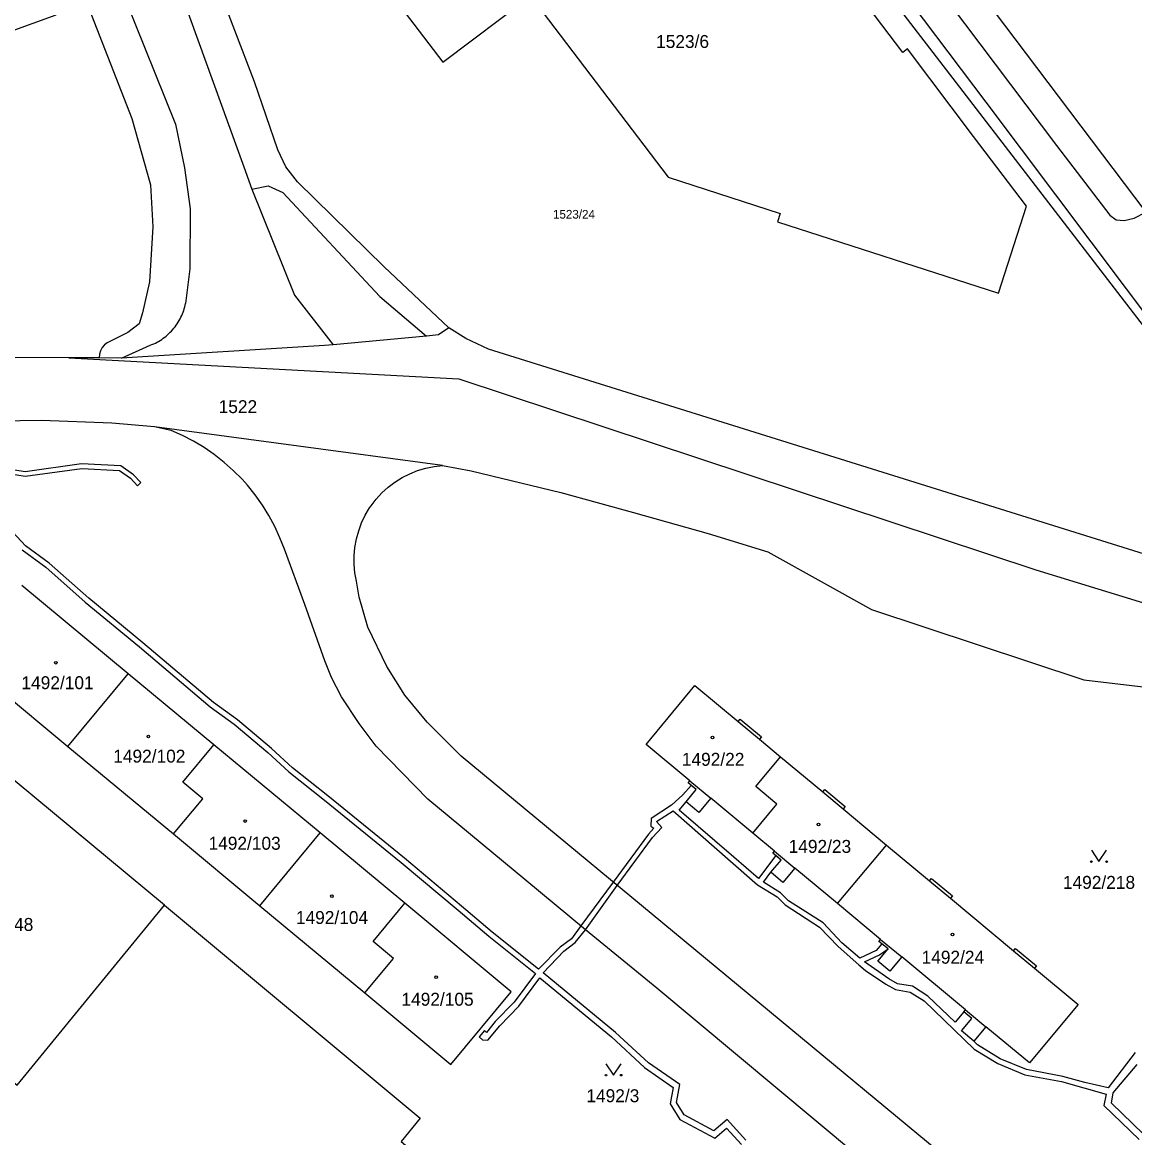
# Model space of a CAD drawing. Extents: x -869103 to -863415, y -1015889 to -1012477.
# Drawn here: x -865478.4 to -865332.3, y -1015010.9 to -1014864.3 of the extents above; entities that cross this region are included whole.
import ezdxf

# ---------------------------------------------------------------- set-up
doc = ezdxf.new("R2010")
doc.units = 0
for name, color, linetype in [('Hranice parcel', 7, 'Continuous'), ('Parcelní čísla', 7, 'Continuous'), ('Vnitřní kresba', 7, 'Continuous'), ('Věcná břemena k části', 7, 'Continuous'), ('Značky budov', 7, 'Continuous'), ('Značky kultur', 7, 'Continuous')]:
    doc.layers.add(name, color=color, linetype=linetype)

msp = doc.modelspace()

# ---------------------------------------------------------------- linework, layer by layer
at = {"layer": 'Hranice parcel'}
for p, q in [((-865371.68, -1014851.57), (-865313.08, -1014927.77)), ((-865422.4, -1014904.51), (-865423.77, -1014905.43)), ((-865464.58, -1014905.09), (-865467.28, -1014906.45)), ((-865423.24, -1014922.6), (-865461.08, -1014917.5)), ((-865458.87, -1014917.98), (-865461.08, -1014917.5)), ((-865464.54, -1014949.95), (-865478.51, -1014938.36)), ((-865472.48, -1014959.52), (-865464.54, -1014949.95)), ((-865453.28, -1014959.3), (-865464.54, -1014949.95)), ((-865483.72, -1014950.15), (-865472.48, -1014959.52)), ((-865396.47, -1014959.26), (-865390.08, -1014951.49)), ((-865459.76, -1014980.36), (-865484.78, -1014959.59)), ((-865472.48, -1014959.52), (-865458.6, -1014971.01)), ((-865439.33, -1014970.88), (-865453.28, -1014959.3)), ((-865458.6, -1014971.01), (-865447.26, -1014980.44)), ((-865447.26, -1014980.44), (-865439.33, -1014970.88)), ((-865428.2, -1014980.12), (-865439.33, -1014970.88)), ((-865371.33, -1014980.15), (-865364.88, -1014972.46)), ((-865447.26, -1014980.44), (-865433.44, -1014991.9)), ((-865433.44, -1014991.9), (-865422.13, -1015001.29))]:
    msp.add_line(p, q, dxfattribs=at)
for points in [[(-865353.47, -1014879.33), (-865362.14, -1014867.83), (-865362.76, -1014868.29), (-865399.87, -1014819.38), (-865438.87, -1014848.98), (-865423.21, -1014869.59), (-865411.69, -1014860.85), (-865393.6, -1014884.67), (-865378.85, -1014889.45), (-865379.22, -1014890.57), (-865350.17, -1014899.94), (-865346.5, -1014888.49), (-865353.47, -1014879.33)], [(-865422.4, -1014904.51), (-865430.92, -1014896.48), (-865442.29, -1014885.31), (-865443.81, -1014883.35), (-865444.89, -1014881.1), (-865447.96, -1014872.15), (-865453.13, -1014858.64), (-865461.49, -1014838.91), (-865464.28, -1014832.82)], [(-865478.1, -1014845.8), (-865475.86, -1014849.57), (-865470.04, -1014861.59), (-865464.05, -1014876.99), (-865461.59, -1014885.69), (-865461.32, -1014891.22), (-865461.72, -1014898.44), (-865462.64, -1014902.5), (-865463.08, -1014903.98), (-865464.58, -1014905.09)], [(-865363.75, -1014845.66), (-865330.82, -1014889.31), (-865323.12, -1014899.52), (-865322.73, -1014900.03), (-865320.5, -1014898.36), (-865317.94, -1014901.78)], [(-865474.05, -1014863.39), (-865507.96, -1014875.66), (-865507.81, -1014876.07), (-865508.11, -1014876.18), (-865501.26, -1014895.54), (-865509.71, -1014898.53), (-865513.97, -1014887.2), (-865514.93, -1014887.56), (-865516.3, -1014883.92), (-865515.34, -1014883.56), (-865516.94, -1014879.31), (-865517.13, -1014879.38), (-865517.29, -1014878.96), (-865513.98, -1014877.72), (-865522.44, -1014853.69), (-865542.5, -1014861.08)], [(-865315.77, -1014937.6), (-865316.28, -1014938.84), (-865417.18, -1014907.31), (-865420.17, -1014905.88), (-865422.4, -1014904.51)], [(-865423.77, -1014905.43), (-865425.32, -1014905.57), (-865437.59, -1014906.71), (-865438.74, -1014906.82), (-865465.42, -1014908.47), (-865468.33, -1014908.44)], [(-865467.28, -1014906.45), (-865467.65, -1014906.74), (-865467.94, -1014907.09), (-865468.17, -1014907.51), (-865468.3, -1014907.97), (-865468.33, -1014908.44)], [(-865468.33, -1014908.44), (-865472.35, -1014908.44), (-865491.94, -1014908.4)], [(-865461.08, -1014917.5), (-865466.7, -1014917.02), (-865475.91, -1014916.67), (-865487.12, -1014916.85), (-865494.8, -1014917.36), (-865502.41, -1014918.16), (-865511.78, -1014919.41), (-865537, -1014923.52)], [(-865444.01, -1014933.58), (-865444.6, -1014932.07), (-865445.28, -1014930.59), (-865446.05, -1014929.16), (-865446.91, -1014927.78), (-865447.85, -1014926.46), (-865448.88, -1014925.19), (-865449.58, -1014924.4), (-865450.73, -1014923.25), (-865451.94, -1014922.17), (-865453.22, -1014921.16), (-865454.56, -1014920.24), (-865455.95, -1014919.4), (-865457.39, -1014918.64), (-865458.87, -1014917.98)], [(-865434.55, -1014937.77), (-865434.75, -1014936.67), (-865434.85, -1014935.56), (-865434.85, -1014934.45), (-865434.75, -1014933.34), (-865434.55, -1014932.24), (-865434.25, -1014931.17), (-865433.86, -1014930.12), (-865433.38, -1014929.12), (-865432.81, -1014928.16), (-865432.63, -1014927.9), (-865431.95, -1014927.02), (-865431.2, -1014926.19), (-865430.37, -1014925.44), (-865429.48, -1014924.77), (-865428.54, -1014924.18), (-865427.55, -1014923.68), (-865426.51, -1014923.26), (-865425.44, -1014922.94), (-865424.35, -1014922.72), (-865423.24, -1014922.6)], [(-865423.24, -1014922.6), (-865419.49, -1014923.29), (-865407.69, -1014926.15), (-865398.15, -1014928.74), (-865388.31, -1014931.52), (-865380.49, -1014933.91), (-865366.86, -1014941.5), (-865338.97, -1014950.75), (-865323.74, -1014952.57), (-865300.57, -1014960.18), (-865294.14, -1014962.05), (-865288.43, -1014963.5), (-865279.04, -1014965.71), (-865271.85, -1014967.2), (-865265.9, -1014968.15), (-865256.44, -1014969.45), (-865250.8, -1014970.04), (-865243.52, -1014970.44), (-865236.67, -1014970.46)], [(-865330.8, -1015044.86), (-865354.12, -1015025.42), (-865363.55, -1015017.61), (-865395.07, -1014991.29), (-865404.44, -1014983.61), (-865412.43, -1014977.01), (-865425.18, -1014966.45), (-865431.95, -1014959.49), (-865434.17, -1014956.5), (-865436.5, -1014952.98), (-865437.82, -1014950.46), (-865438.69, -1014948.24), (-865441.34, -1014940.86), (-865444.01, -1014933.58)], [(-865326.05, -1015039.15), (-865340.57, -1015027.21), (-865350.97, -1015018.63), (-865420.77, -1014960.8), (-865425.24, -1014956.33), (-865428.2, -1014952.78), (-865430.56, -1014949.02), (-865433.03, -1014943.81), (-865434.19, -1014939.91), (-865434.55, -1014937.77)], [(-865390.08, -1014951.49), (-865384.37, -1014956.24), (-865384.11, -1014955.94), (-865381.33, -1014958.25), (-865381.59, -1014958.56), (-865378.82, -1014960.87)], [(-865458.6, -1014971.01), (-865454.75, -1014966.38), (-865457.36, -1014964.21), (-865453.28, -1014959.3)], [(-865382.46, -1014970.9), (-865388, -1014966.3), (-865389.57, -1014968.18), (-865391.23, -1014966.8), (-865389.89, -1014965.18), (-865390.98, -1014964.28), (-865390.76, -1014964.01), (-865396.47, -1014959.26)], [(-865382.46, -1014970.9), (-865379.29, -1014967.09), (-865382.07, -1014964.78), (-865378.82, -1014960.87)], [(-865378.82, -1014960.87), (-865373.27, -1014965.48), (-865373.01, -1014965.17), (-865370.35, -1014967.39), (-865370.6, -1014967.7), (-865364.88, -1014972.46)], [(-865371.33, -1014980.15), (-865376.93, -1014975.5), (-865378.5, -1014977.38), (-865380.1, -1014976.05), (-865378.76, -1014974.44), (-865379.84, -1014973.54), (-865379.61, -1014973.27), (-865382.46, -1014970.9)], [(-865364.88, -1014972.46), (-865359.24, -1014977.15), (-865358.99, -1014976.85), (-865356.24, -1014979.13), (-865356.5, -1014979.44), (-865348.2, -1014986.35), (-865347.94, -1014986.04), (-865345.2, -1014988.32), (-865345.45, -1014988.63), (-865339.72, -1014993.4), (-865346.13, -1015001.1), (-865351.84, -1014996.35), (-865353.41, -1014998.24), (-865355.03, -1014996.9), (-865353.68, -1014995.28), (-865354.76, -1014994.38), (-865354.54, -1014994.11), (-865362.89, -1014987.17), (-865364.46, -1014989.05), (-865366.05, -1014987.73), (-865364.7, -1014986.12), (-865365.9, -1014985.13), (-865365.67, -1014984.86), (-865371.33, -1014980.15)], [(-865503.7, -1014983.9), (-865479.14, -1015004.04), (-865465.95, -1014987.92), (-865459.76, -1014980.36)], [(-865459.76, -1014980.36), (-865426.17, -1015008.38), (-865428.68, -1015011.43), (-865423.55, -1015015.77), (-865445.07, -1015041.7)], [(-865433.44, -1014991.9), (-865429.67, -1014987.36), (-865432.36, -1014985.13), (-865428.2, -1014980.12)], [(-865422.13, -1015001.29), (-865414.2, -1014991.74), (-865428.2, -1014980.12)]]:
    msp.add_lwpolyline(points, dxfattribs=at)
at = {"layer": 'Vnitřní kresba'}
for p, q in [((-865465.52, -1014859.77), (-865458.31, -1014877.72)), ((-865457.79, -1014859.94), (-865449.33, -1014883.32)), ((-865458.31, -1014877.72), (-865457.13, -1014883.48)), ((-865457.13, -1014883.48), (-865456.41, -1014888.86)), ((-865449.33, -1014883.32), (-865448.29, -1014886.26)), ((-865448.29, -1014886.26), (-865446.14, -1014885.81)), ((-865448.29, -1014886.26), (-865442.67, -1014900.19)), ((-865446.14, -1014885.81), (-865444.21, -1014886.71)), ((-865444.21, -1014886.71), (-865431.49, -1014900.37)), ((-865456.41, -1014888.86), (-865456.43, -1014896.74)), ((-865456.43, -1014896.74), (-865456.99, -1014901.28)), ((-865442.67, -1014900.19), (-865437.59, -1014906.71)), ((-865431.49, -1014900.37), (-865425.32, -1014905.57)), ((-865465.42, -1014908.47), (-865461.63, -1014906.79)), ((-865472.35, -1014908.44), (-865421.1, -1014911.21)), ((-865421.1, -1014911.21), (-865345.28, -1014936.29)), ((-865384.37, -1014956.24), (-865381.59, -1014958.56)), ((-865390.76, -1014964.01), (-865388, -1014966.3)), ((-865373.27, -1014965.48), (-865370.6, -1014967.7)), ((-865379.61, -1014973.27), (-865376.93, -1014975.5)), ((-865359.24, -1014977.15), (-865356.5, -1014979.44)), ((-865365.67, -1014984.86), (-865362.89, -1014987.17)), ((-865348.2, -1014986.35), (-865345.45, -1014988.63)), ((-865354.54, -1014994.11), (-865351.84, -1014996.35))]:
    msp.add_line(p, q, dxfattribs=at)
for points in [[(-865367.02, -1014848.04), (-865366.6, -1014848.61), (-865342.58, -1014880.52), (-865335.55, -1014889.69), (-865334.72, -1014890.32), (-865333.67, -1014890.4), (-865332.36, -1014890.06), (-865330.82, -1014889.31)], [(-865370.22, -1014850.46), (-865369.93, -1014850.84), (-865351.86, -1014874.83), (-865324.27, -1014911.54), (-865322.86, -1014912.99), (-865321.32, -1014914.3), (-865319.72, -1014915.44), (-865317.99, -1014916.56), (-865316.25, -1014917.48), (-865314.38, -1014918.15), (-865312.47, -1014918.64), (-865310.48, -1014918.98), (-865308.5, -1014919.12), (-865306.5, -1014919.02), (-865304.54, -1014918.66), (-865302.63, -1014918.05), (-865300.76, -1014917.37), (-865298.92, -1014916.58), (-865297.17, -1014915.64), (-865295.5, -1014914.56), (-865281.92, -1014904.33)], [(-865461.63, -1014906.79), (-865461.41, -1014906.7), (-865461.18, -1014906.6), (-865460.96, -1014906.5), (-865460.75, -1014906.39), (-865460.54, -1014906.27), (-865460.33, -1014906.14), (-865460.13, -1014906.01), (-865459.93, -1014905.87), (-865459.73, -1014905.72), (-865459.54, -1014905.57), (-865459.36, -1014905.42), (-865459.18, -1014905.25), (-865459.01, -1014905.08), (-865458.84, -1014904.91), (-865458.68, -1014904.73), (-865458.52, -1014904.54), (-865458.37, -1014904.35), (-865458.23, -1014904.16), (-865458.09, -1014903.96), (-865457.96, -1014903.75), (-865457.83, -1014903.54), (-865457.72, -1014903.33), (-865457.61, -1014903.11), (-865457.5, -1014902.89), (-865457.41, -1014902.67), (-865457.32, -1014902.45), (-865457.24, -1014902.22), (-865457.17, -1014901.99), (-865457.1, -1014901.75), (-865457.04, -1014901.52), (-865456.99, -1014901.28)], [(-865345.28, -1014936.29), (-865299.7, -1014950.27), (-865298.64, -1014949.98), (-865297.75, -1014949.57), (-865296.6, -1014948.68), (-865295.74, -1014947.44), (-865294.76, -1014945.47), (-865294.25, -1014944.21)]]:
    msp.add_lwpolyline(points, dxfattribs=at)
at = {"layer": 'Věcná břemena k části'}
for points in [[(-865486.88, -1014922.6), (-865478.09, -1014924), (-865470.63, -1014922.97), (-865465.69, -1014923.23), (-865464.25, -1014924.26), (-865463.31, -1014925.24), (-865462.87, -1014924.82), (-865463.85, -1014923.8), (-865465.49, -1014922.63), (-865470.65, -1014922.37), (-865478.09, -1014923.4), (-865486.84, -1014922)], [(-865353.41, -1014998.24), (-865355.03, -1014996.9), (-865353.68, -1014995.28), (-865354.76, -1014994.38), (-865355.88, -1014995.76), (-865359.46, -1014992.33), (-865361.48, -1014991.03), (-865363.44, -1014990.71), (-865364.58, -1014990.05), (-865367.79, -1014987.83), (-865365.83, -1014986.89), (-865364.7, -1014986.12), (-865365.5, -1014985.46), (-865366.25, -1014986.31), (-865368.42, -1014987.35), (-865370.77, -1014985.32), (-865373.23, -1014982.7), (-865377.78, -1014979.78), (-865378.83, -1014978.73), (-865381.08, -1014977.34), (-865380.1, -1014976.05), (-865378.76, -1014974.44), (-865379.46, -1014973.86), (-865381.73, -1014976.87), (-865384.94, -1014974.07), (-865392.13, -1014967.88), (-865391.23, -1014966.8), (-865389.89, -1014965.18), (-865390.56, -1014964.63), (-865391.64, -1014965.87), (-865393.16, -1014967.24), (-865395.82, -1014968.98), (-865395.87, -1014969.98), (-865395.48, -1014970.26), (-865396.19, -1014971.04), (-865400.82, -1014977.33), (-865405.07, -1014983.09), (-865406.31, -1014984.78), (-865407.77, -1014985.88), (-865410.62, -1014988.78), (-865416.72, -1014983.91), (-865420.73, -1014980.48), (-865428.22, -1014974.2), (-865438.3, -1014966.01), (-865442.96, -1014962.32), (-865445.72, -1014959.77), (-865450.16, -1014956), (-865453.33, -1014953.72), (-865462.61, -1014945.88), (-865469.72, -1014940.04), (-865474.92, -1014935.4), (-865478.02, -1014933.13), (-865481.34, -1014929.54)], [(-865478.48, -1014933.65), (-865475.36, -1014935.94), (-865470.18, -1014940.56), (-865463.05, -1014946.42), (-865453.75, -1014954.28), (-865450.6, -1014956.56), (-865446.18, -1014960.29), (-865443.42, -1014962.86), (-865438.74, -1014966.55), (-865428.66, -1014974.74), (-865421.19, -1014981.02), (-865417.16, -1014984.45), (-865411.04, -1014989.35), (-865413.81, -1014993.13), (-865416.32, -1014995.67), (-865417.46, -1014997.08), (-865417.74, -1014996.83), (-865418.42, -1014997.67), (-865417.99, -1014998.05), (-865417.27, -1014998.12), (-865415.72, -1014996.21), (-865413.19, -1014993.65), (-865410.45, -1014989.9), (-865401.03, -1014997.69), (-865396.69, -1015001.7), (-865392.94, -1015004.31), (-865393.32, -1015006.47), (-865392.06, -1015008.54), (-865387.47, -1015010.98), (-865385.91, -1015009.66), (-865383.93, -1015011.83)], [(-865383.39, -1015011.25), (-865385.83, -1015008.54), (-865387.57, -1015010.02), (-865391.5, -1015007.94), (-865392.48, -1015006.31), (-865392.06, -1015003.95), (-865396.19, -1015001.08), (-865400.51, -1014997.09), (-865410.01, -1014989.28), (-865407.31, -1014986.4), (-865405.81, -1014985.28), (-865404.44, -1014983.61), (-865400.28, -1014977.77), (-865395.65, -1014971.48), (-865394.44, -1014970.14), (-865395.14, -1014969.38), (-865392.93, -1014967.98), (-865385.4, -1014974.59), (-865381.85, -1014977.69), (-865379.27, -1014979.29), (-865378.22, -1014980.32), (-865373.69, -1014983.24), (-865371.25, -1014985.82), (-865368.54, -1014988.19), (-865367.68, -1014988.95), (-865365, -1014990.73), (-865363.72, -1014991.47), (-865361.78, -1014991.79), (-865359.96, -1014992.95), (-865353.4, -1014999.3), (-865350.27, -1015001.19), (-865346.71, -1015002.65), (-865341.9, -1015003.56), (-865336.05, -1015005.19), (-865336.33, -1015006.69), (-865331.69, -1015011.17)], [(-865332.24, -1014999.72), (-865335.77, -1015004.39), (-865338.82, -1015003.69), (-865341.74, -1015002.88), (-865346.51, -1015001.97), (-865349.95, -1015000.57), (-865352.96, -1014998.74), (-865353.41, -1014998.24)], [(-865331.13, -1015010.47), (-865335.35, -1015006.37), (-865335.1, -1015005.01), (-865331.96, -1015001.29)]]:
    msp.add_lwpolyline(points, dxfattribs=at)
at = {"layer": 'Značky budov'}
for centre in [(-865474.05, -1014948.5), (-865461.89, -1014958.19), (-865387.77, -1014958.32), (-865449.16, -1014969.31), (-865373.84, -1014969.76), (-865437.76, -1014979.19), (-865356.24, -1014984.23), (-865424.08, -1014989.83)]:
    msp.add_circle(centre, 0.175, dxfattribs=at)
at = {"layer": 'Značky kultur'}
for points in [[(-865337.98, -1014973.14), (-865336.98, -1014974.64), (-865335.98, -1014973.14)], [(-865401.76, -1015001.21), (-865400.76, -1015002.71), (-865399.76, -1015001.21)]]:
    msp.add_lwpolyline(points, dxfattribs=at)
for centre in [(-865337.98, -1014974.64), (-865335.98, -1014974.64), (-865401.76, -1015002.71), (-865399.76, -1015002.71)]:
    msp.add_circle(centre, 0.1, dxfattribs=at)

# ---------------------------------------------------------------- texts
at = {"layer": 'Parcelní čísla'}
for s, height, p in [('1523/6', 1.7, (-865395.17, -1014867.71)), ('1523/24', 1.14, (-865408.72, -1014890.14)), ('1522', 1.7, (-865452.65, -1014915.7)), ('1492/101', 1.7, (-865478.56, -1014951.98)), ('1492/102', 1.7, (-865466.5, -1014961.63)), ('1492/22', 1.7, (-865391.79, -1014962.05)), ('1492/103', 1.7, (-865453.98, -1014973.08)), ('1492/23', 1.7, (-865377.76, -1014973.49)), ('1492/218', 1.7, (-865341.72, -1014978.22)), ('2501/48', 1.7, (-865485.22, -1014983.75)), ('1492/104', 1.7, (-865442.5, -1014982.84)), ('1492/24', 1.7, (-865360.29, -1014988.06)), ('1492/105', 1.7, (-865428.63, -1014993.58)), ('1492/3', 1.7, (-865404.33, -1015006.26))]:
    msp.add_text(s, height=height, dxfattribs=at).set_placement(p)

doc.saveas('drawing.dxf')
